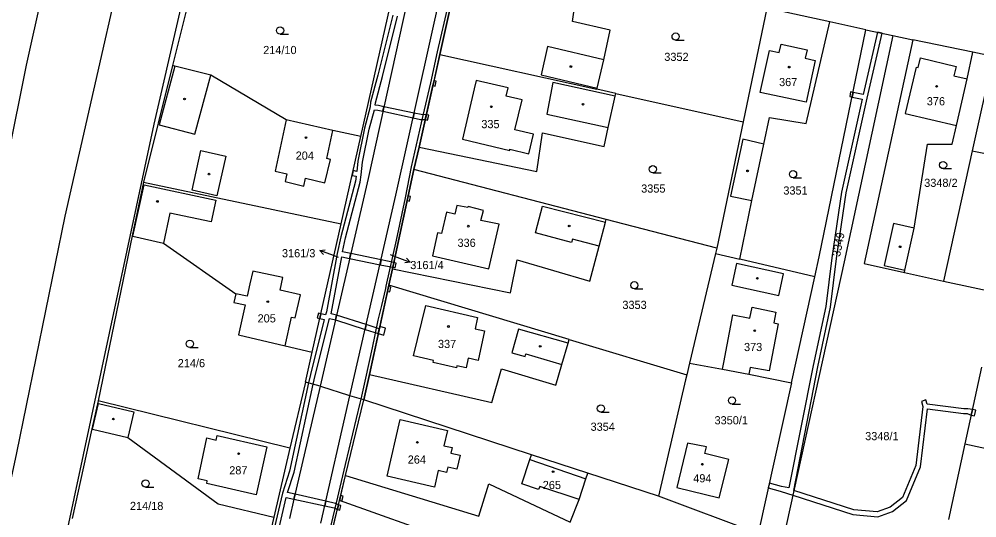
# Model space of a CAD drawing. Extents: x -776734 to -748832, y -1118122 to -976986.
# Drawn here: x -752841.8 to -752642.5, y -1114653.4 to -1114549.6 of the extents above; entities that cross this region are included whole.
import ezdxf

# ---------------------------------------------------------------- set-up
doc = ezdxf.new("R2010")
doc.units = 0
for name, color, linetype in [('KM_Hranice parcel', 7, 'Continuous'), ('KM_Parcelní čísla', 7, 'Continuous'), ('KM_Pop  PČ popisy', 7, 'Continuous'), ('KM_Vnitřní kresba', 7, 'Continuous'), ('KM_Věcná břemena k části', 7, 'Continuous'), ('KM_Značky budov', 7, 'Continuous'), ('KM_Značky kultur', 7, 'Continuous')]:
    doc.layers.add(name, color=color, linetype=linetype)

msp = doc.modelspace()

# ---------------------------------------------------------------- linework, layer by layer
at = {"layer": 'KM_Hranice parcel'}
for p, q in [((-752749, -1114532.92), (-752754.22, -1114556.89)), ((-752804.54, -1114537.58), (-752809.92, -1114559.25)), ((-752770.68, -1114573.97), (-752764.54, -1114546.58)), ((-752686.16, -1114547.25), (-752691.12, -1114570.95)), ((-752673.07, -1114550.14), (-752686.16, -1114547.25)), ((-752665.54, -1114551.79), (-752673.07, -1114550.14)), ((-752665.54, -1114551.79), (-752659.95, -1114552.96)), ((-752659.95, -1114552.96), (-752655.76, -1114553.84)), ((-752643.26, -1114556.46), (-752655.76, -1114553.84)), ((-752639.06, -1114557.35), (-752643.26, -1114556.46)), ((-752754.22, -1114556.89), (-752758.58, -1114576.22)), ((-752754.22, -1114556.89), (-752721.53, -1114564.17)), ((-752639.06, -1114557.35), (-752643.4, -1114577.01)), ((-752809.92, -1114559.25), (-752815.94, -1114583.52)), ((-752717.63, -1114565.04), (-752721.53, -1114564.17)), ((-752717.63, -1114565.04), (-752691.12, -1114570.95)), ((-752691.12, -1114570.95), (-752696.58, -1114597.26)), ((-752774.77, -1114592.22), (-752770.68, -1114573.97)), ((-752758.58, -1114576.22), (-752759.64, -1114580.9)), ((-752643.4, -1114577.01), (-752649.37, -1114604.11)), ((-752643.4, -1114577.01), (-752626.7, -1114580.36)), ((-752759.64, -1114580.9), (-752764.11, -1114601.55)), ((-752719.61, -1114591.29), (-752759.64, -1114580.9)), ((-752815.94, -1114583.52), (-752818.27, -1114594.72)), ((-752815.94, -1114583.52), (-752774.77, -1114592.22)), ((-752769.16, -1114582.75), (-752779.18, -1114626.02)), ((-752772.95, -1114628.04), (-752763.38, -1114586.25)), ((-752780.84, -1114618.95), (-752774.77, -1114592.22)), ((-752696.58, -1114597.26), (-752719.61, -1114591.29)), ((-752818.27, -1114594.72), (-752825.39, -1114629.03)), ((-752696.84, -1114598.34), (-752702.25, -1114621.2)), ((-752696.58, -1114597.26), (-752696.84, -1114598.34)), ((-752696.84, -1114598.34), (-752691.78, -1114599.54)), ((-752676.2, -1114603.26), (-752691.78, -1114599.54)), ((-752764.11, -1114601.55), (-752764.88, -1114604.98)), ((-752657.52, -1114602.31), (-752649.37, -1114604.11)), ((-752681.06, -1114625.33), (-752676.2, -1114603.26)), ((-752649.37, -1114604.11), (-752638.02, -1114606.55)), ((-752764.88, -1114604.98), (-752768.92, -1114623.58)), ((-752727.32, -1114616.28), (-752764.88, -1114604.98)), ((-752727.32, -1114616.28), (-752702.83, -1114623.64)), ((-752782.21, -1114625.14), (-752780.84, -1114618.95)), ((-752702.25, -1114621.2), (-752702.83, -1114623.64)), ((-752641.46, -1114622.07), (-752644.95, -1114638.03)), ((-752768.92, -1114623.58), (-752770.07, -1114628.88)), ((-752782.21, -1114625.14), (-752785.46, -1114638.95)), ((-752779.18, -1114626.02), (-752782.21, -1114625.14)), ((-752681.06, -1114625.33), (-752687.97, -1114656.7)), ((-752779.02, -1114654.54), (-752772.95, -1114628.04)), ((-752770.07, -1114628.88), (-752772.95, -1114628.04)), ((-752825.39, -1114629.03), (-752826.69, -1114634.91)), ((-752785.46, -1114638.95), (-752825.39, -1114629.03)), ((-752773.87, -1114644.63), (-752770.07, -1114628.88)), ((-752735.17, -1114640.29), (-752770.07, -1114628.88)), ((-752826.69, -1114634.91), (-752830.82, -1114653.56)), ((-752644.95, -1114638.03), (-752648.32, -1114653.77)), ((-752644.95, -1114638.03), (-752620.42, -1114643.34)), ((-752785.46, -1114638.95), (-752788.83, -1114653.31)), ((-752723.44, -1114644.13), (-752735.17, -1114640.29)), ((-752708.69, -1114648.95), (-752723.44, -1114644.13)), ((-752775.12, -1114649.81), (-752773.87, -1114644.63)), ((-752779.98, -1114670.03), (-752775.12, -1114649.81)), ((-752737.05, -1114663.35), (-752775.12, -1114649.81)), ((-752687.97, -1114656.7), (-752708.69, -1114648.95)), ((-752788.83, -1114653.31), (-752791.09, -1114663.19))]:
    msp.add_line(p, q, dxfattribs=at)
for points in [[(-752877.51, -1114796.45), (-752864.37, -1114734.66), (-752855.23, -1114695.41), (-752848.48, -1114668.5), (-752842.28, -1114639.9), (-752832.25, -1114590.62), (-752814.67, -1114513.35), (-752808.19, -1114483.16), (-752800.05, -1114438.6), (-752784.13, -1114357.8), (-752769.94, -1114301.29), (-752757.23, -1114242.84)], [(-752784.53, -1114297.81), (-752790.74, -1114319.93), (-752803.68, -1114380.05), (-752814.75, -1114434.38), (-752827.59, -1114501.73), (-752840.34, -1114559.14), (-752851.92, -1114616.56), (-752864.77, -1114671.34), (-752878.1, -1114727), (-752891.1, -1114788.07)], [(-752841.41, -1114701.06), (-752813.72, -1114571.41), (-752793.81, -1114484.96), (-752789.11, -1114457.63), (-752769.97, -1114355.06), (-752767.59, -1114346.94)], [(-752737.81, -1114438.9), (-752756.29, -1114523.99), (-752769.16, -1114582.75)], [(-752763.38, -1114586.25), (-752749.37, -1114523.24), (-752731.48, -1114441.22)], [(-752721.53, -1114564.17), (-752721.47, -1114563.92), (-752720.09, -1114558.05), (-752718.77, -1114551.85), (-752726.64, -1114550.07), (-752724.94, -1114538.45)], [(-752691.78, -1114599.54), (-752689.27, -1114587.35), (-752686.79, -1114575.63), (-752685.62, -1114570.08), (-752677.97, -1114571.29), (-752673.07, -1114550.14)], [(-752676.2, -1114603.26), (-752675.3, -1114599.09), (-752665.54, -1114551.79)], [(-752659.95, -1114552.96), (-752670.05, -1114600.09), (-752682.8, -1114657.85), (-752682.94, -1114658.53)], [(-752655.76, -1114553.84), (-752665.91, -1114600.46), (-752657.52, -1114602.31)], [(-752657.52, -1114602.31), (-752657.42, -1114601.84), (-752655.48, -1114593.09), (-752652.71, -1114575.62), (-752647.6, -1114575.6), (-752646.69, -1114571.72), (-752644.5, -1114561.99), (-752643.26, -1114556.46)], [(-752770.68, -1114573.97), (-752776.49, -1114572.73), (-752786.27, -1114570.54), (-752801.93, -1114561.21), (-752809.41, -1114559.37), (-752809.92, -1114559.25)], [(-752758.58, -1114576.22), (-752734.07, -1114581.28), (-752732.86, -1114573.25), (-752720.03, -1114576.06), (-752719.17, -1114572.12), (-752717.74, -1114565.57), (-752717.63, -1114565.04)], [(-752764.11, -1114601.55), (-752739.56, -1114606.54), (-752738.17, -1114599.68), (-752723.01, -1114604.15), (-752721.08, -1114596.86), (-752719.76, -1114591.83), (-752719.61, -1114591.29)], [(-752818.27, -1114594.72), (-752818.15, -1114594.75), (-752811.78, -1114596.22), (-752796.71, -1114606.74), (-752797.11, -1114608.56), (-752794.76, -1114609.08), (-752796.13, -1114615.33), (-752786.47, -1114617.58), (-752780.84, -1114618.95)], [(-752768.92, -1114623.58), (-752743.45, -1114629.39), (-752741.38, -1114622.37), (-752730.08, -1114625.8), (-752728.88, -1114621.48), (-752727.55, -1114617.04), (-752727.32, -1114616.28)], [(-752702.25, -1114621.2), (-752695.38, -1114622.49), (-752689.93, -1114623.53), (-752681.06, -1114625.33)], [(-752702.83, -1114623.64), (-752703.07, -1114624.7), (-752708.69, -1114648.95)], [(-752779.18, -1114626.02), (-752784.63, -1114649.56), (-752785.56, -1114653.59)], [(-752772.95, -1114628.04), (-752773.2, -1114627.97), (-752778.78, -1114626.13), (-752779.18, -1114626.02)], [(-752826.69, -1114634.91), (-752826.54, -1114634.95), (-752819.22, -1114636.72), (-752800.38, -1114650.52), (-752788.83, -1114653.31)], [(-752698.72, -1114638.62), (-752702.67, -1114637.85), (-752704.93, -1114647.09), (-752696.1, -1114649.29), (-752694.11, -1114641.3), (-752699.08, -1114640.06), (-752698.72, -1114638.62)], [(-752725.24, -1114649.58), (-752733.45, -1114646.87), (-752733.68, -1114647.55), (-752737.2, -1114646.38), (-752735.5, -1114641.28), (-752735.17, -1114640.29)], [(-752725.24, -1114649.58), (-752723.84, -1114645.34), (-752723.44, -1114644.13)], [(-752773.87, -1114644.63), (-752746.11, -1114653.11), (-752744.07, -1114646.38), (-752727.14, -1114654.34), (-752725.24, -1114649.58)]]:
    msp.add_lwpolyline(points, dxfattribs=at)
at = {"layer": 'KM_Pop  PČ popisy'}
for p, q in [((-752779.212, -1114597.725), (-752778.097, -1114597.616)), ((-752776.41, -1114598.8), (-752779.212, -1114597.725)), ((-752779.212, -1114597.725), (-752778.456, -1114598.551)), ((-752775.36, -1114599.2), (-752776.41, -1114598.8)), ((-752764.58, -1114598.58), (-752763.2, -1114599.12)), ((-752763.2, -1114599.12), (-752760.398, -1114600.195)), ((-752760.398, -1114600.195), (-752761.513, -1114600.304)), ((-752760.398, -1114600.195), (-752761.154, -1114599.369))]:
    msp.add_line(p, q, dxfattribs=at)
at = {"layer": 'KM_Vnitřní kresba'}
for p, q in [((-752731.81, -1114555.28), (-752733.14, -1114561.14)), ((-752720.09, -1114558.05), (-752731.81, -1114555.28)), ((-752687.53, -1114564.82), (-752685.62, -1114556.08)), ((-752685.62, -1114556.08), (-752683.58, -1114556.53)), ((-752683.58, -1114556.53), (-752683.19, -1114554.75)), ((-752683.19, -1114554.75), (-752677.77, -1114555.95)), ((-752677.77, -1114555.95), (-752678.16, -1114557.72)), ((-752678.16, -1114557.72), (-752676.11, -1114558.18)), ((-752676.11, -1114558.18), (-752677.98, -1114566.82)), ((-752654.64, -1114559.63), (-752654.17, -1114557.6)), ((-752654.17, -1114557.6), (-752646.76, -1114559.39)), ((-752809.41, -1114559.37), (-752812.65, -1114571.58)), ((-752655.09, -1114559.53), (-752657.35, -1114569.24)), ((-752655.09, -1114559.53), (-752654.64, -1114559.63)), ((-752646.76, -1114559.39), (-752647.22, -1114561.36)), ((-752805.27, -1114573.54), (-752801.93, -1114561.21)), ((-752746.69, -1114562.35), (-752747.09, -1114564.05)), ((-752740.05, -1114563.84), (-752746.69, -1114562.35)), ((-752733.14, -1114561.14), (-752721.47, -1114563.92)), ((-752647.22, -1114561.36), (-752644.5, -1114561.99)), ((-752747.09, -1114564.05), (-752749.55, -1114574.58)), ((-752740.46, -1114565.61), (-752740.05, -1114563.84)), ((-752730.69, -1114562.74), (-752732, -1114569.32)), ((-752717.74, -1114565.57), (-752730.69, -1114562.74)), ((-752737.11, -1114566.4), (-752740.46, -1114565.61)), ((-752738.63, -1114572.59), (-752737.11, -1114566.4)), ((-752677.98, -1114566.82), (-752687.53, -1114564.82)), ((-752786.27, -1114570.54), (-752788.53, -1114581.23)), ((-752732, -1114569.32), (-752719.17, -1114572.12)), ((-752657.35, -1114569.24), (-752646.69, -1114571.72)), ((-752812.65, -1114571.58), (-752805.27, -1114573.54)), ((-752734.73, -1114573.55), (-752738.63, -1114572.59)), ((-752777.79, -1114578.57), (-752776.49, -1114572.73)), ((-752749.55, -1114574.58), (-752739.7, -1114576.9)), ((-752735.74, -1114577.62), (-752734.73, -1114573.55)), ((-752691.2, -1114574.59), (-752693.73, -1114586.41)), ((-752686.79, -1114575.63), (-752691.2, -1114574.59)), ((-752805.81, -1114585.2), (-752803.98, -1114576.94)), ((-752803.98, -1114576.94), (-752798.83, -1114578.1)), ((-752798.83, -1114578.1), (-752800.68, -1114586.34)), ((-752777, -1114578.77), (-752777.79, -1114578.57)), ((-752739.7, -1114576.9), (-752739.64, -1114576.65)), ((-752739.64, -1114576.65), (-752735.74, -1114577.62)), ((-752778.18, -1114583.63), (-752777, -1114578.77)), ((-752788.53, -1114581.23), (-752786.08, -1114581.8)), ((-752786.08, -1114581.8), (-752786.45, -1114583.41)), ((-752818.15, -1114594.75), (-752815.77, -1114584.1)), ((-752815.77, -1114584.1), (-752800.9, -1114587.27)), ((-752786.45, -1114583.41), (-752782.59, -1114584.32)), ((-752782.59, -1114584.32), (-752782.21, -1114582.7)), ((-752782.21, -1114582.7), (-752778.18, -1114583.63)), ((-752800.68, -1114586.34), (-752805.81, -1114585.2)), ((-752693.73, -1114586.41), (-752689.27, -1114587.35)), ((-752800.9, -1114587.27), (-752801.86, -1114591.78)), ((-752750.72, -1114588.35), (-752751.15, -1114590.15)), ((-752748.4, -1114588.82), (-752750.72, -1114588.35)), ((-752748.34, -1114588.59), (-752748.4, -1114588.82)), ((-752745.16, -1114589.43), (-752748.34, -1114588.59)), ((-752733.92, -1114592.45), (-752732.88, -1114588.54)), ((-752732.88, -1114588.54), (-752719.76, -1114591.83)), ((-752810.46, -1114589.97), (-752811.78, -1114596.22)), ((-752801.86, -1114591.78), (-752810.46, -1114589.97)), ((-752752.88, -1114589.77), (-752753.88, -1114594.24)), ((-752751.15, -1114590.15), (-752752.88, -1114589.77)), ((-752745.7, -1114591.47), (-752745.16, -1114589.43)), ((-752741.87, -1114592.27), (-752745.7, -1114591.47)), ((-752744.06, -1114601.6), (-752741.87, -1114592.27)), ((-752734.35, -1114594.07), (-752733.92, -1114592.45)), ((-752659.79, -1114592.14), (-752661.73, -1114600.89)), ((-752655.48, -1114593.09), (-752659.79, -1114592.14)), ((-752754.75, -1114594.05), (-752755.8, -1114598.85)), ((-752753.88, -1114594.24), (-752754.75, -1114594.05)), ((-752726.83, -1114596.05), (-752734.35, -1114594.07)), ((-752726.65, -1114595.39), (-752726.83, -1114596.05)), ((-752721.08, -1114596.86), (-752726.65, -1114595.39)), ((-752755.8, -1114598.85), (-752744.06, -1114601.6)), ((-752692.49, -1114600.48), (-752693.47, -1114605)), ((-752682.71, -1114602.6), (-752692.49, -1114600.48)), ((-752793.21, -1114602.02), (-752793.79, -1114604.66)), ((-752786.9, -1114603.35), (-752793.21, -1114602.02)), ((-752661.73, -1114600.89), (-752657.42, -1114601.84)), ((-752787.49, -1114606.04), (-752786.9, -1114603.35)), ((-752683.64, -1114607.13), (-752682.71, -1114602.6)), ((-752793.79, -1114604.66), (-752794.36, -1114607.26)), ((-752783.28, -1114606.97), (-752787.49, -1114606.04)), ((-752693.47, -1114605), (-752683.64, -1114607.13)), ((-752794.36, -1114607.26), (-752796.71, -1114606.74)), ((-752784.37, -1114611.79), (-752783.28, -1114606.97)), ((-752759.76, -1114619.66), (-752757.19, -1114609.19)), ((-752757.19, -1114609.19), (-752746.38, -1114611.71)), ((-752689.68, -1114611.85), (-752689.22, -1114609.57)), ((-752689.22, -1114609.57), (-752684.29, -1114610.56)), ((-752786.47, -1114617.58), (-752785.14, -1114611.62)), ((-752785.14, -1114611.62), (-752784.37, -1114611.79)), ((-752746.38, -1114611.71), (-752746.92, -1114614.05)), ((-752695.11, -1114621.06), (-752693.23, -1114611.14)), ((-752693.23, -1114611.14), (-752689.68, -1114611.85)), ((-752684.29, -1114610.56), (-752684.74, -1114612.83)), ((-752746.92, -1114614.05), (-752744.92, -1114614.51)), ((-752744.92, -1114614.51), (-752746.27, -1114620.64)), ((-752737.85, -1114614.11), (-752739.24, -1114619.04)), ((-752727.55, -1114617.04), (-752737.85, -1114614.11)), ((-752683.83, -1114613.01), (-752685.69, -1114622.84)), ((-752684.74, -1114612.83), (-752683.83, -1114613.01)), ((-752755.54, -1114620.68), (-752759.76, -1114619.66)), ((-752748.32, -1114620.17), (-752748.78, -1114622.18)), ((-752746.27, -1114620.64), (-752748.32, -1114620.17)), ((-752739.24, -1114619.04), (-752736.49, -1114619.82)), ((-752736.49, -1114619.82), (-752736.33, -1114619.25)), ((-752736.33, -1114619.25), (-752728.88, -1114621.48)), ((-752755.64, -1114621.11), (-752755.54, -1114620.68)), ((-752750.78, -1114622.2), (-752755.64, -1114621.11)), ((-752750.68, -1114621.76), (-752750.78, -1114622.2)), ((-752748.78, -1114622.18), (-752750.68, -1114621.76)), ((-752695.38, -1114622.49), (-752695.11, -1114621.06)), ((-752689.66, -1114622.09), (-752689.93, -1114623.53)), ((-752685.69, -1114622.84), (-752689.66, -1114622.09)), ((-752826.54, -1114634.95), (-752825.32, -1114629.59)), ((-752825.32, -1114629.59), (-752817.95, -1114631.34)), ((-752817.95, -1114631.34), (-752819.22, -1114636.72)), ((-752765.23, -1114644.75), (-752762.52, -1114632.97)), ((-752762.52, -1114632.97), (-752752.68, -1114635.23)), ((-752800.78, -1114637.23), (-752800.57, -1114636.27)), ((-752800.57, -1114636.27), (-752790.27, -1114638.64)), ((-752752.68, -1114635.23), (-752753.41, -1114638.41)), ((-752804.58, -1114645.29), (-752802.76, -1114636.79)), ((-752802.76, -1114636.79), (-752800.78, -1114637.23)), ((-752753.41, -1114638.41), (-752751.67, -1114638.8)), ((-752790.27, -1114638.64), (-752792.46, -1114648.64)), ((-752751.67, -1114638.8), (-752751.93, -1114639.94)), ((-752751.93, -1114639.94), (-752750.03, -1114640.37)), ((-752750.03, -1114640.37), (-752750.7, -1114643.3)), ((-752735.5, -1114641.28), (-752723.84, -1114645.34)), ((-752754.6, -1114643.6), (-752755.39, -1114647.03)), ((-752752.86, -1114644), (-752754.6, -1114643.6)), ((-752752.6, -1114642.87), (-752752.86, -1114644)), ((-752750.7, -1114643.3), (-752752.6, -1114642.87)), ((-752802.65, -1114645.71), (-752804.58, -1114645.29)), ((-752802.77, -1114646.25), (-752802.65, -1114645.71)), ((-752792.46, -1114648.64), (-752802.77, -1114646.25)), ((-752755.39, -1114647.03), (-752765.23, -1114644.75))]:
    msp.add_line(p, q, dxfattribs=at)
at = {"layer": 'KM_Věcná břemena k části'}
for points in [[(-752779.68, -1114668.77), (-752775.12, -1114649.81), (-752774.87, -1114648.78), (-752773.87, -1114644.63), (-752770.07, -1114628.88), (-752768.92, -1114623.58), (-752765.16, -1114606.26), (-752764.94, -1114605.28), (-752764.88, -1114604.98), (-752764.11, -1114601.55), (-752761.04, -1114587.35), (-752760.83, -1114586.38), (-752759.64, -1114580.9), (-752758.58, -1114576.22), (-752755.68, -1114563.38), (-752755.46, -1114562.4), (-752754.22, -1114556.89), (-752750.81, -1114541.24), (-752750.06, -1114535.95), (-752749.4, -1114533.68), (-752749, -1114532.92)], [(-752752.48, -1114546.53), (-752754.8, -1114556.38), (-752756.21, -1114562.81), (-752757.79, -1114569.64), (-752760.21, -1114580.31), (-752761.47, -1114586.76), (-752763.31, -1114595.6), (-752765.52, -1114605.17), (-752765.56, -1114605.66), (-752766.42, -1114609.23), (-752767.17, -1114612.24), (-752768.33, -1114618.04), (-752769.69, -1114624.32), (-752770.7, -1114628.7), (-752770.9, -1114629.56), (-752773.97, -1114642.32), (-752775.32, -1114648.2), (-752775.56, -1114649.14), (-752777.82, -1114658.76)], [(-752764.02, -1114548.76), (-752767.13, -1114561.22), (-752768.65, -1114566.84), (-752768.73, -1114567.8), (-752769.96, -1114572.3), (-752771.31, -1114579.16), (-752771.55, -1114581.29), (-752772.28, -1114581.12), (-752772.5, -1114582.1), (-752771.67, -1114582.29), (-752771.79, -1114583.33), (-752774.86, -1114594.87), (-752775.6, -1114598.38), (-752777.83, -1114610.52), (-752778.04, -1114611.15), (-752779.02, -1114610.93), (-752779.24, -1114611.91), (-752778.31, -1114612.12), (-752781.18, -1114623.58), (-752781.56, -1114625.33), (-752785.52, -1114643.7), (-752787.02, -1114648.27), (-752789.21, -1114657.72)], [(-752788.3, -1114658.23), (-752786.21, -1114649.21), (-752784.63, -1114649.56), (-752784.39, -1114648.52), (-752785.93, -1114648.17), (-752784.55, -1114643.95), (-752780.59, -1114625.61), (-752780.19, -1114623.78), (-752777.22, -1114611.88), (-752775.98, -1114612.21), (-752775.76, -1114611.24), (-752776.88, -1114610.94), (-752774.67, -1114599.06), (-752773.02, -1114599.4), (-752772.78, -1114598.39), (-752774.51, -1114598.03), (-752773.89, -1114595.1), (-752770.81, -1114583.5), (-752770.62, -1114581.96), (-752770.33, -1114579.33), (-752768.98, -1114572.51), (-752767.88, -1114568.44), (-752767.16, -1114568.53), (-752766.1, -1114568.76), (-752765.88, -1114567.79), (-752766.99, -1114567.55), (-752767.71, -1114567.46), (-752767.67, -1114567.02), (-752766.17, -1114561.53), (-752763.04, -1114548.96)]]:
    msp.add_lwpolyline(points, dxfattribs=at)
for points in [[(-752643.64, -1114632.05), (-752643.38, -1114630.87), (-752644.3, -1114630.73), (-752645.16, -1114630.72), (-752652.78, -1114629.74), (-752653.04, -1114628.88), (-752654, -1114629.17), (-752653.68, -1114630.24), (-752655.18, -1114642.53), (-752657.95, -1114649.22), (-752660.53, -1114651.2), (-752663.22, -1114652.2), (-752668.05, -1114651.78), (-752680.57, -1114647.74), (-752675.58, -1114621.98), (-752672.93, -1114609.58), (-752671.67, -1114599.43), (-752669.66, -1114585.75), (-752665.28, -1114566.05), (-752662.15, -1114552.5), (-752663.13, -1114552.29), (-752666.13, -1114565.29), (-752668.23, -1114564.83), (-752668.43, -1114565.8), (-752666.35, -1114566.26), (-752670.65, -1114585.58), (-752672.66, -1114599.25), (-752673.91, -1114609.41), (-752676.54, -1114621.7), (-752681.61, -1114647.21), (-752683.15, -1114646.9), (-752685.65, -1114646.18), (-752685.87, -1114647.15), (-752683.41, -1114647.86), (-752681.84, -1114648.38), (-752680.78, -1114648.72), (-752668.26, -1114652.76), (-752663.08, -1114653.22), (-752660.03, -1114652.08), (-752657.13, -1114649.85), (-752654.2, -1114642.79), (-752652.73, -1114630.76), (-752645.23, -1114631.72), (-752644.49, -1114631.73)], [(-752755.46, -1114562.4), (-752755.68, -1114563.38), (-752755.2, -1114563.49), (-752754.98, -1114562.51)], [(-752668.43, -1114565.8), (-752668.23, -1114564.83), (-752668.72, -1114564.72), (-752668.92, -1114565.69)], [(-752759.79, -1114570.12), (-752759.58, -1114569.14), (-752765.88, -1114567.79), (-752766.1, -1114568.76)], [(-752757.28, -1114570.47), (-752757.06, -1114569.48), (-752758.14, -1114569.45), (-752759.58, -1114569.14), (-752759.79, -1114570.12), (-752758.26, -1114570.45)], [(-752757.06, -1114569.48), (-752757.28, -1114570.47), (-752756.8, -1114570.58), (-752756.57, -1114569.59)], [(-752760.83, -1114586.38), (-752761.04, -1114587.35), (-752760.55, -1114587.46), (-752760.34, -1114586.48)], [(-752766.69, -1114600.7), (-752766.46, -1114599.71), (-752772.78, -1114598.39), (-752773.02, -1114599.4)], [(-752764.04, -1114601.24), (-752763.83, -1114600.26), (-752766.46, -1114599.71), (-752766.69, -1114600.7)], [(-752763.83, -1114600.26), (-752764.04, -1114601.24), (-752763.55, -1114601.35), (-752763.34, -1114600.37)], [(-752765.16, -1114606.26), (-752764.67, -1114606.36), (-752764.46, -1114605.38), (-752764.94, -1114605.28)], [(-752779.24, -1114611.91), (-752779.02, -1114610.93), (-752779.54, -1114610.81), (-752779.76, -1114611.79)], [(-752775.98, -1114612.21), (-752769.77, -1114614.17), (-752769.55, -1114613.19), (-752775.76, -1114611.24)], [(-752767.06, -1114615.03), (-752766.85, -1114614.04), (-752769.55, -1114613.19), (-752769.77, -1114614.17)], [(-752766.85, -1114614.04), (-752767.06, -1114615.03), (-752765.88, -1114615.4), (-752765.56, -1114613.95), (-752766.75, -1114613.58)], [(-752643.38, -1114630.87), (-752643.64, -1114632.05), (-752642.91, -1114632.21), (-752642.64, -1114631.03)], [(-752784.63, -1114649.56), (-752778.2, -1114650.96), (-752777.97, -1114649.96), (-752784.39, -1114648.52)], [(-752775.57, -1114651.7), (-752775.34, -1114650.71), (-752775.94, -1114650.42), (-752777.97, -1114649.96), (-752778.2, -1114650.96), (-752776.26, -1114651.38)], [(-752775.12, -1114649.81), (-752774.65, -1114649.98), (-752774.39, -1114648.9), (-752774.87, -1114648.78)], [(-752775.34, -1114650.71), (-752775.57, -1114651.7), (-752775.09, -1114651.82), (-752774.85, -1114650.83)]]:
    msp.add_lwpolyline(points, close=True, dxfattribs=at)
at = {"layer": 'KM_Značky budov'}
for centre in [(-752726.9568, -1114559.4292), (-752681.5168, -1114559.5592), (-752650.8268, -1114563.5592), (-752807.3968, -1114566.1792), (-752743.5268, -1114567.8192), (-752724.4368, -1114567.2792), (-752782.1068, -1114574.2292), (-752802.2968, -1114581.8392), (-752690.1868, -1114581.1592), (-752813.0268, -1114587.5392), (-752748.3268, -1114592.6792), (-752727.3168, -1114592.6392), (-752658.4268, -1114596.9692), (-752688.1468, -1114603.5392), (-752790.0668, -1114608.3992), (-752752.4468, -1114613.5792), (-752688.6968, -1114614.4592), (-752733.3468, -1114617.7092), (-752822.2068, -1114632.8492), (-752758.9268, -1114637.7192), (-752796.1368, -1114640.0692), (-752699.5868, -1114642.2592), (-752730.6668, -1114643.8092)]:
    msp.add_circle(centre, 0.175, dxfattribs=at)
at = {"layer": 'KM_Značky kultur'}
for p, q in [((-752787.503, -1114552.67), (-752785.753, -1114552.67)), ((-752705.163, -1114553.94), (-752703.413, -1114553.94)), ((-752709.913, -1114581.57), (-752708.163, -1114581.57)), ((-752680.713, -1114582.6), (-752678.963, -1114582.6)), ((-752649.473, -1114580.7), (-752647.723, -1114580.7)), ((-752713.753, -1114605.74), (-752712.003, -1114605.74)), ((-752806.293, -1114617.94), (-752804.543, -1114617.94)), ((-752693.423, -1114629.75), (-752691.673, -1114629.75)), ((-752720.713, -1114631.4), (-752718.963, -1114631.4)), ((-752815.503, -1114647.02), (-752813.753, -1114647.02))]:
    msp.add_line(p, q, dxfattribs=at)
for centre in [(-752787.5029, -1114551.9198), (-752705.1629, -1114553.1898), (-752709.9129, -1114580.8198), (-752649.4729, -1114579.9498), (-752680.7129, -1114581.8498), (-752713.7529, -1114604.9898), (-752806.2929, -1114617.1898), (-752693.4229, -1114628.9998), (-752720.7129, -1114630.6498), (-752815.5029, -1114646.2698)]:
    msp.add_circle(centre, 0.75, dxfattribs=at)

# ---------------------------------------------------------------- texts
at = {"layer": 'KM_Parcelní čísla'}
for s, p in [('214/10', (-752791.02, -1114556.84)), ('3352', (-752707.52, -1114558.26)), ('367', (-752683.62, -1114563.51)), ('376', (-752652.87, -1114567.51)), ('335', (-752745.61, -1114572.27)), ('204', (-752784.26, -1114578.83)), ('3355', (-752712.33, -1114585.69)), ('3351', (-752682.73, -1114586.1)), ('3348/2', (-752653.41, -1114584.5)), ('336', (-752750.57, -1114596.99)), ('3161/3', (-752787.115, -1114599.164)), ('3161/4', (-752760.4, -1114601.624)), ('3353', (-752716.24, -1114609.92)), ('205', (-752792.19, -1114612.73)), ('337', (-752754.64, -1114618.06)), ('373', (-752690.92, -1114618.7)), ('214/6', (-752808.81, -1114622.06)), ('3350/1', (-752697.06, -1114633.96)), ('3354', (-752722.87, -1114635.3)), ('3348/1', (-752665.7, -1114637.26)), ('264', (-752760.93, -1114642.14)), ('287', (-752798.09, -1114644.38)), ('494', (-752701.49, -1114646.04)), ('265', (-752732.82, -1114647.44)), ('214/18', (-752818.76, -1114651.8))]:
    msp.add_text(s, height=1.7, dxfattribs=at).set_placement(p)
msp.add_text('3349', height=1.7, rotation=79, dxfattribs=at).set_placement((-752670.925, -1114599.132))

doc.saveas('drawing.dxf')
